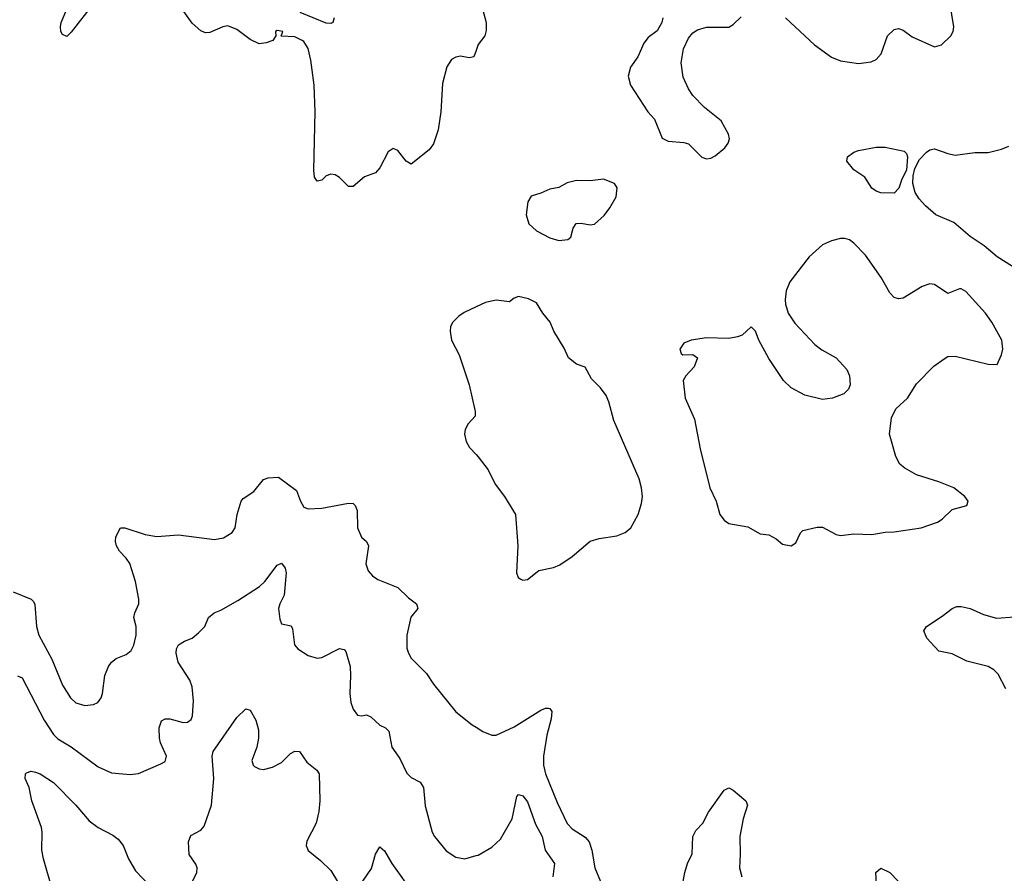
# Model space of a CAD drawing. Header units: inches. Extents: x 2001573 to 2220545, y 644482 to 846830.
# Tile 397 of 656: x 2077959 to 2082362, y 780646 to 784462. Entities that reach past the tile are written whole.
import ezdxf

# ---------------------------------------------------------------- set-up
doc = ezdxf.new("R2010")
doc.units = ezdxf.units.IN
doc.header["$MEASUREMENT"] = 0
doc.layers.add('C0778', color=7, linetype='Continuous')
doc.layers.add('C0788', color=7, linetype='Continuous')

msp = doc.modelspace()

# ---------------------------------------------------------------- linework, layer by layer
at = {"layer": 'C0778', "color": 5}
for points, elevation in [([(2078290, 784535.3), (2078190, 784406), (2078170, 784387.6), (2078150, 784396.2), (2078143.1, 784410), (2078141.6, 784430), (2078144.7, 784450), (2078169.9, 784510)], 480), ([(2080000, 784324.5), (2079990, 784296), (2079970, 784291.6), (2079930, 784298.7), (2079910, 784295.6), (2079890, 784285.1), (2079870, 784252.3), (2079850, 784177.2), (2079841.9, 784050), (2079830.6, 783970), (2079810, 783907.3), (2079790, 783880.7), (2079710, 783816.9), (2079687.8, 783830), (2079650, 783878), (2079630, 783886.6), (2079607.8, 783872.2), (2079570, 783799.5), (2079550, 783777), (2079500.7, 783759.3), (2079450, 783716.2), (2079430, 783717), (2079390, 783757), (2079370, 783769.4), (2079350, 783772.3), (2079330, 783763.7), (2079310, 783745.1), (2079290, 783740.9), (2079278.3, 783758.3), (2079274, 783790), (2079280.2, 784050), (2079276, 784170), (2079261.7, 784281.7), (2079250, 784334), (2079230, 784365.2), (2079222, 784370), (2079190, 784385.2), (2079128.7, 784388.7), (2079135.3, 784410), (2079110, 784414.5), (2079102.8, 784410), (2079104.7, 784390), (2079092, 784370), (2079061.6, 784358.4), (2079030, 784355.1), (2078990, 784374.2), (2078930, 784418.9), (2078890, 784434.4), (2078868, 784430), (2078810, 784404.7), (2078790, 784403.6), (2078770, 784413), (2078730, 784446.6), (2078686, 784510)], 480), ([(2079364.9, 784470), (2079359.1, 784450), (2079350, 784445.1), (2079330, 784446.2), (2079214.1, 784494.1)], 460), ([(2080000, 783178.4), (2079946.8, 783153.2), (2079922.4, 783137.6), (2079895.8, 783110), (2079886.4, 783090), (2079884.4, 783070), (2079890.3, 783030), (2079924, 782964), (2079969.1, 782830), (2079996.5, 782710), (2079996.4, 782690), (2079964.9, 782655.1), (2079952, 782630), (2079948.7, 782610), (2079955.8, 782575.8), (2079970.5, 782550), (2080000, 782518.8)], 520), ([(2077930, 781904.6), (2078011.3, 781871.3), (2078021.4, 781861.4), (2078027.6, 781847.6), (2078034.4, 781750), (2078045.4, 781710), (2078103.1, 781603.1), (2078150, 781487.7), (2078186.7, 781430), (2078210, 781408.4), (2078250, 781395.5), (2078290, 781400.5), (2078309, 781410), (2078322.9, 781430), (2078329.6, 781450), (2078340.5, 781530), (2078356.9, 781570), (2078370, 781590.4), (2078390, 781606.4), (2078435.4, 781624.6), (2078458, 781642), (2078470, 781666), (2078480.4, 781710), (2078479.8, 781750), (2078469.8, 781790), (2078473.5, 781810), (2078492, 781850), (2078491.8, 781871.8), (2078477.3, 781950), (2078451.2, 782031.2), (2078435.4, 782055.4), (2078405.9, 782085.9), (2078392, 782110), (2078387, 782130), (2078389.4, 782150), (2078409.6, 782190.4), (2078430, 782190.7), (2078520.4, 782160.4), (2078572.4, 782152.4), (2078670, 782158.5), (2078830, 782138.4), (2078870, 782146.4), (2078909.2, 782170), (2078922.7, 782190), (2078931.8, 782250), (2078949.6, 782310), (2078958, 782322), (2079006.7, 782353.3), (2079050, 782406.8), (2079070, 782413.4), (2079117.3, 782417.3), (2079197.8, 782357.8), (2079214.9, 782310), (2079230, 782282.4), (2079250, 782275.8), (2079310, 782278), (2079430, 782301.3), (2079450, 782299.1), (2079459.1, 782290), (2079468.7, 782268.7), (2079470.4, 782190), (2079488.5, 782148.5), (2079510.8, 782130), (2079519.3, 782110), (2079507.9, 782030), (2079518.2, 781998.2), (2079536.5, 781976.5), (2079560.2, 781960.2), (2079650, 781923.8), (2079697.5, 781877.5), (2079733.1, 781850), (2079739.5, 781830), (2079708.9, 781791.1), (2079690.2, 781710), (2079690, 781652), (2079697.4, 781630), (2079710, 781608.2), (2079778.6, 781538.6), (2079810, 781491.8), (2079910, 781368.5), (2079982.4, 781310), (2080000, 781298.7)], 480), ([(2077950, 781528.7), (2077970, 781519.5), (2078068.8, 781330), (2078110, 781266), (2078130, 781247.2), (2078190, 781211), (2078310, 781121.3), (2078370, 781095.6), (2078452.8, 781087.2), (2078490, 781092.7), (2078590, 781134.8), (2078610, 781146), (2078615.6, 781170), (2078588.8, 781228.8), (2078583.8, 781250), (2078583.6, 781296.4), (2078593.1, 781326.9), (2078610, 781336.5), (2078630, 781336.1), (2078690, 781319.7), (2078710, 781321.5), (2078726.4, 781333.6), (2078732.8, 781350), (2078737.2, 781417.2), (2078730, 781479), (2078719.8, 781510), (2078667.7, 781590), (2078659.1, 781630), (2078660.5, 781650), (2078670, 781667.7), (2078695.8, 781684.2), (2078730, 781697), (2078759.6, 781720.4), (2078787, 781750), (2078803.7, 781790), (2078829.5, 781810), (2078858.3, 781821.7), (2078934.6, 781865.4), (2079031.7, 781928.3), (2079056.2, 781950), (2079110, 782023), (2079130, 782033), (2079146, 782010), (2079150.2, 781990), (2079142.4, 781890), (2079122, 781850), (2079117.1, 781830), (2079122.8, 781782.8), (2079130, 781761), (2079172.7, 781752.7), (2079179, 781739), (2079188, 781668), (2079203, 781650), (2079250, 781620.4), (2079290, 781608), (2079310, 781610.5), (2079390, 781650.5), (2079410, 781647.3), (2079418.3, 781638.3), (2079436.5, 781570), (2079439, 781530), (2079435, 781450), (2079440.2, 781410), (2079450, 781379.1), (2079470, 781353), (2079490, 781350.4), (2079510, 781354), (2079530, 781344.9), (2079570, 781308.5), (2079595.6, 781295.6), (2079610, 781280.7), (2079623.7, 781210), (2079659.4, 781159.4), (2079690, 781094), (2079710, 781074.9), (2079750, 781052.7), (2079764.9, 781030), (2079772.3, 780947.7), (2079803.6, 780830), (2079813.7, 780810), (2079866, 780746), (2079910, 780718), (2079950, 780711.3), (2080000, 780724.9)], 460), ([(2078730, 780606), (2078752.1, 780650), (2078753.5, 780670), (2078747.4, 780687.4), (2078717.7, 780730), (2078713.7, 780786.3), (2078725.2, 780814.8), (2078770, 780838.9), (2078784, 780856), (2078817, 780950), (2078827.1, 781070), (2078820.3, 781170), (2078823.9, 781190), (2078930, 781342), (2078970, 781381), (2078990, 781376), (2079014.9, 781330), (2079026.7, 781286.7), (2079027, 781250), (2079020.3, 781210), (2078998, 781150), (2079003, 781130), (2079010, 781123), (2079030, 781113), (2079050, 781110.6), (2079090, 781120.4), (2079130, 781141.3), (2079170, 781181.3), (2079190, 781192.2), (2079210, 781190.4), (2079242.8, 781142.8), (2079287.5, 781107.5), (2079298.7, 781090), (2079300.8, 780970), (2079297.5, 780922.5), (2079285.5, 780870), (2079243.7, 780790), (2079240.4, 780770), (2079250, 780747.3), (2079303.8, 780703.8), (2079350, 780658), (2079380.5, 780610)], 440), ([(2078106.6, 780570), (2078066, 780710), (2078058.5, 780750), (2078060.3, 780830), (2078056.8, 780850), (2078013.2, 780970), (2078002.3, 781030), (2077983.6, 781070), (2077985.2, 781090), (2077990, 781094.8), (2078010, 781102), (2078030, 781098.4), (2078050.7, 781090), (2078110, 781052), (2078210, 780950.3), (2078270, 780880.2), (2078310.1, 780850.1), (2078376.1, 780816.1), (2078399.2, 780799.2), (2078422.2, 780770), (2078445.4, 780710), (2078476.7, 780656.7), (2078545.3, 780585.3)], 440), ([(2079452.7, 780550), (2079532.4, 780667.6), (2079550, 780730.8), (2079570, 780764.9), (2079590, 780746.4), (2079623.6, 780690), (2079724, 780550)], 440)]:
    msp.add_lwpolyline(points, dxfattribs=dict(at, elevation=elevation))
at = {"layer": 'C0788', "color": 5}
for points, elevation in [([(2081383.7, 784470), (2081513.7, 784350), (2081590, 784294.6), (2081630, 784278.9), (2081710, 784266.3), (2081766.3, 784273.7), (2081790, 784284.2), (2081811.8, 784310), (2081840.4, 784390), (2081870, 784418), (2081890, 784422.6), (2081910, 784415.3), (2081950, 784385.5), (2082050, 784341.3), (2082081.2, 784350), (2082122.7, 784390), (2082134, 784410), (2082136.9, 784430), (2082103, 784643)], 520), ([(2080018.4, 784550), (2080045, 784450), (2080045.4, 784414.6), (2080038.7, 784390), (2080009.2, 784350.8), (2080000, 784324.5)], 480), ([(2080835.5, 784470), (2080830.6, 784450), (2080810, 784413.2), (2080770, 784382.7), (2080750, 784357.2), (2080724.2, 784295.8), (2080690.7, 784250), (2080680.7, 784210), (2080690.7, 784170), (2080768.2, 784050), (2080797.4, 784017.4), (2080832.4, 783932.4), (2080859.3, 783919.3), (2080930, 783912.7), (2080950, 783906.7), (2081010, 783848), (2081030, 783840.2), (2081050, 783843.1), (2081070, 783854.4), (2081112, 783890), (2081127.3, 783910), (2081134, 783930), (2081129.6, 783950), (2081095.6, 784010), (2081022, 784070), (2080970, 784123.7), (2080950, 784152.7), (2080925.9, 784205.9), (2080916.8, 784270), (2080927.8, 784332.2), (2080950, 784380.5), (2080970, 784403.8), (2080990, 784416.4), (2081030, 784428.7), (2081130, 784428.4), (2081150, 784440.5), (2081185.3, 784474.7)], 520), ([(2082398.6, 783358.6), (2082330, 783402.6), (2082271.8, 783451.8), (2082210, 783493.6), (2082136.4, 783556.4), (2082056, 783590), (2082010, 783630.5), (2081981, 783661), (2081964.2, 783690), (2081952.8, 783730), (2081955.1, 783764.9), (2081962.6, 783797.4), (2081982.7, 783837.3), (2082014, 783870), (2082030, 783880.2), (2082050, 783885.4), (2082110, 783863.5), (2082142.7, 783857.3), (2082230, 783869.3), (2082290, 783869.3), (2082350, 783883.5), (2082382.8, 783897.2)], 480), ([(2080000, 782518.8), (2080010, 782508.2), (2080054.9, 782450), (2080085.7, 782385.7), (2080128, 782330), (2080176.5, 782250), (2080187.4, 782110), (2080181.1, 781990), (2080189, 781969), (2080200.6, 781960.6), (2080210, 781956.4), (2080230, 781959.5), (2080280.7, 781999.3), (2080346.7, 782013.3), (2080374.9, 782025.1), (2080430, 782063.1), (2080510, 782130.2), (2080550, 782143.2), (2080630, 782154.6), (2080666.6, 782170), (2080692, 782190), (2080725.1, 782250), (2080740.4, 782299.6), (2080744.4, 782330), (2080740.4, 782370), (2080729.8, 782410), (2080616.8, 782670), (2080594.5, 782754.5), (2080582.5, 782782.5), (2080556.4, 782816.4), (2080516.1, 782856.1), (2080488.2, 782908.2), (2080450, 782922.3), (2080414.2, 782950), (2080394.5, 782994.5), (2080347.4, 783070), (2080330.8, 783110.8), (2080298.4, 783150), (2080270, 783197.2), (2080234.9, 783214.9), (2080190, 783224.2), (2080170, 783217), (2080150, 783200.9), (2080090, 783208.2), (2080041.8, 783198.2), (2080000, 783178.4)], 520), ([(2082370, 781471.3), (2082335.6, 781535.6), (2082316.3, 781556.3), (2082290, 781570.5), (2082194.2, 781594.2), (2082130, 781627.3), (2082070, 781639.6), (2082016.6, 781696.6), (2082003, 781730), (2082014.5, 781750), (2082085.1, 781794.9), (2082129.7, 781830.3), (2082150, 781838.4), (2082170, 781839.5), (2082209.6, 781830.4), (2082270, 781802.8), (2082327.1, 781787.1), (2082410, 781792.4)], 480), ([(2080000, 781298.7), (2080030, 781279.5), (2080070, 781264.2), (2080090, 781264.2), (2080170, 781300.9), (2080290, 781375.6), (2080310, 781383.7), (2080323.8, 781383.8), (2080330, 781383), (2080339.5, 781370), (2080336.2, 781336.2), (2080316.4, 781263.6), (2080301, 781170), (2080301, 781130), (2080310.1, 781090), (2080362.1, 780962.1), (2080408.1, 780868.1), (2080430, 780844.1), (2080487.8, 780807.8), (2080506.1, 780786.1), (2080518, 780750), (2080531.5, 780670), (2080556.5, 780610)], 480), ([(2080000, 780724.9), (2080010, 780727.6), (2080070, 780763.5), (2080110, 780799.3), (2080162, 780890), (2080182.4, 780990), (2080190, 780998.5), (2080210, 780991.8), (2080230, 780966), (2080265.9, 780865.9), (2080296.3, 780810), (2080309.6, 780749.6), (2080350.2, 780690), (2080343.6, 780630)], 460), ([(2080926.6, 780610), (2080933.1, 780650), (2080945.3, 780690), (2080967, 780733), (2080969.1, 780810.9), (2080983.4, 780836.6), (2081013.8, 780870), (2081040.2, 780919.8), (2081110, 781017.6), (2081130, 781027.9), (2081150, 781017.8), (2081207.2, 780970), (2081213.8, 780950), (2081195, 780890), (2081179.4, 780810), (2081181.7, 780730), (2081178.2, 780670), (2081188.1, 780630)], 480), ([(2081792.4, 780570), (2081788.3, 780650), (2081810, 780669.1), (2081850, 780650.2), (2081889, 780609)], 480)]:
    msp.add_lwpolyline(points, dxfattribs=dict(at, elevation=elevation))
for points, elevation in [([(2081870, 783687.3), (2081810, 783688.3), (2081790, 783695.1), (2081770, 783709.6), (2081738, 783758), (2081690, 783791.8), (2081658, 783830), (2081660.9, 783850), (2081689.4, 783870), (2081710, 783876.9), (2081790, 783892.4), (2081830, 783892.6), (2081915.1, 783875.1), (2081924.4, 783864.4), (2081929, 783849), (2081925.2, 783790), (2081904.7, 783750), (2081890.9, 783709.1)], 480), ([(2080570, 783749.6), (2080510, 783741.3), (2080450, 783743.5), (2080407.1, 783732.9), (2080370, 783711.8), (2080330, 783705.1), (2080290, 783687), (2080246, 783674), (2080232.3, 783647.7), (2080223.8, 783590), (2080235.5, 783550), (2080270, 783518.4), (2080330, 783486.4), (2080370, 783474.9), (2080410, 783479.3), (2080423.7, 783490), (2080434, 783530), (2080448.2, 783551.8), (2080470, 783553.4), (2080510, 783545.2), (2080530, 783548.9), (2080573.3, 783586.7), (2080599, 783621), (2080626.6, 783670), (2080631.6, 783710), (2080619.3, 783730)], 520), ([(2081650, 783484.2), (2081630, 783483.9), (2081590, 783473.7), (2081550, 783455.6), (2081490, 783402.9), (2081404, 783290), (2081387.4, 783250), (2081383.1, 783210), (2081384.2, 783190), (2081396.5, 783150), (2081425.2, 783105.2), (2081514.4, 783010), (2081546.3, 782986.3), (2081610, 782950.4), (2081658.4, 782898.4), (2081670.3, 782870), (2081672.7, 782830), (2081665.3, 782810), (2081645.5, 782790), (2081594.8, 782770), (2081550, 782765), (2081470, 782784.4), (2081410, 782817.2), (2081375.6, 782850), (2081310, 782948.3), (2081264.4, 783030), (2081250, 783069.2), (2081230, 783089.2), (2081190, 783052.3), (2081170, 783044.5), (2081130, 783037), (2081030, 783040.5), (2080962, 783030), (2080930, 783016), (2080911, 782990), (2080918, 782970), (2080924.5, 782964.5), (2080970, 782966), (2080990.4, 782950.4), (2080975.5, 782910), (2080938.8, 782870), (2080926.8, 782850), (2080934.9, 782770), (2080976.3, 782676.3), (2081003, 782543), (2081045.3, 782370), (2081074, 782310), (2081090.4, 782250), (2081110, 782224.9), (2081130, 782210.4), (2081215.1, 782195.1), (2081270, 782163.8), (2081310, 782158.9), (2081342, 782142), (2081370, 782117.1), (2081410, 782110.6), (2081430, 782122.8), (2081451.4, 782168.6), (2081462, 782178), (2081525.9, 782194.1), (2081550, 782194), (2081610, 782160.3), (2081630, 782156), (2081690, 782164.2), (2081770, 782160.3), (2081830, 782171.7), (2081870, 782172.9), (2081990, 782190.2), (2082063.7, 782216.3), (2082085.1, 782230), (2082130, 782273), (2082195.3, 782290), (2082201.2, 782310), (2082186.6, 782330), (2082136, 782370), (2082070, 782396.9), (2081970, 782428), (2081917.3, 782457.3), (2081895.9, 782475.9), (2081877.7, 782510), (2081848.7, 782610), (2081857.6, 782682.4), (2081876.8, 782723.2), (2081930, 782770.4), (2081970, 782834.4), (2082047, 782913), (2082093.5, 782946.5), (2082110, 782956), (2082142.3, 782957.7), (2082290, 782921.6), (2082330, 782921), (2082350, 782964.7), (2082356.2, 782990), (2082351.1, 783030), (2082306.2, 783110), (2082278.5, 783150), (2082190, 783247.3), (2082170, 783259.1), (2082161.5, 783258.5), (2082110, 783238), (2082050, 783278.7), (2082030, 783281.4), (2081994.9, 783270), (2081910, 783216.8), (2081890, 783214.8), (2081870, 783220.5), (2081850, 783240.5), (2081811.6, 783310), (2081741, 783410), (2081690, 783463.5), (2081670, 783478)], 520)]:
    msp.add_lwpolyline(points, close=True, dxfattribs=dict(at, elevation=elevation))

doc.saveas('drawing.dxf')
